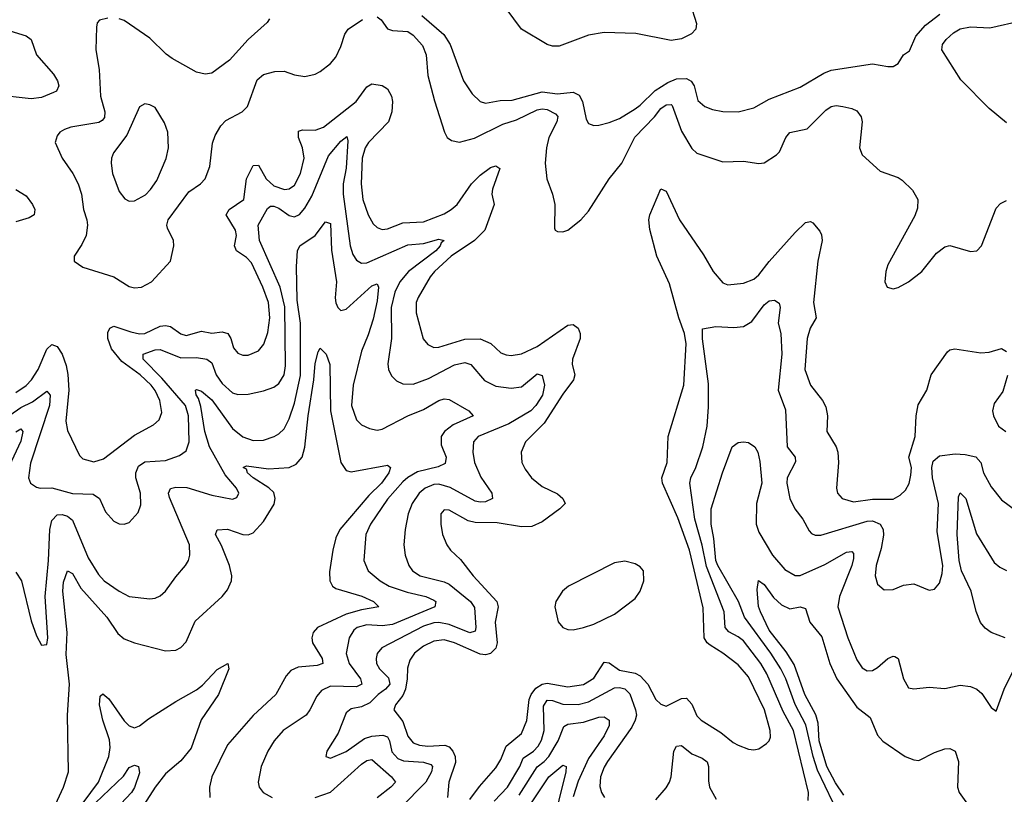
# Model space of a CAD drawing. Header units: inches. Extents: x 1694797 to 1849917, y 907313 to 1017959.
# Tile 294 of 656: x 1705545 to 1709361, y 984483 to 987487. Entities that reach past the tile are written whole.
import ezdxf

# ---------------------------------------------------------------- set-up
doc = ezdxf.new("R2010")
doc.units = ezdxf.units.IN
doc.header["$MEASUREMENT"] = 0
doc.layers.add('B7908', color=7, linetype='Continuous')

msp = doc.modelspace()

# ---------------------------------------------------------------- linework, layer by layer
at = {"layer": 'B7908', "color": 5}
for points, elevation in [([(1708143.5, 987550), (1708167.7, 987472.3), (1708166, 987450), (1708148.5, 987431.5), (1708110, 987413.1), (1708070, 987406), (1707933, 987433), (1707810, 987437.5), (1707750, 987427.1), (1707635.4, 987384.6), (1707610, 987384.3), (1707590, 987390.5), (1707490.4, 987450.4), (1707429.9, 987529.9)], 940), ([(1707103.1, 987503.1), (1707189.1, 987429.1), (1707213.2, 987390), (1707265.4, 987250), (1707298.7, 987198.7), (1707330, 987168.9), (1707350, 987163.2), (1707406.9, 987173.1), (1707454, 987174), (1707570, 987207.1), (1707630, 987198.9), (1707690, 987205.7), (1707713.4, 987193.4), (1707726.9, 987170), (1707741, 987101), (1707750, 987083.7), (1707770, 987076.5), (1707790, 987077.3), (1707830, 987088.1), (1707870, 987103.8), (1707930, 987141), (1707950, 987155), (1708007.9, 987212.1), (1708056.4, 987243.6), (1708090, 987257.9), (1708130, 987258.2), (1708147.8, 987247.8), (1708158.9, 987230), (1708173.9, 987173.9), (1708200.5, 987150), (1708230, 987138.5), (1708270, 987130.2), (1708330, 987129.1), (1708390, 987145.5), (1708450, 987178.6), (1708570, 987224.9), (1708661.1, 987278.9), (1708690, 987291.2), (1708850, 987316.1), (1708910, 987304.9), (1708930, 987305.5), (1708950, 987317.3), (1708970, 987350.6), (1708994.1, 987365.9), (1709017.6, 987422.4), (1709055.1, 987464.9), (1709111.8, 987508.2)], 940), ([(1705886.9, 987493.1), (1705854.6, 987485.4), (1705845.7, 987474.3), (1705842.6, 987457.4), (1705840.2, 987370), (1705853.4, 987293.4), (1705857.9, 987190), (1705875.4, 987130), (1705873.2, 987106.8), (1705864.7, 987095.3), (1705851.4, 987088.6), (1705743, 987070), (1705718.9, 987061.1), (1705700.8, 987050), (1705690, 987035.8), (1705682.2, 987010), (1705709.4, 986950), (1705750.7, 986890), (1705772.3, 986850), (1705784.1, 986810), (1705792.4, 986750), (1705805, 986710), (1705807.7, 986690), (1705802.2, 986650), (1705785.6, 986614.4), (1705755.6, 986570), (1705755.8, 986550), (1705790, 986526.5), (1705910, 986489.6), (1705970, 986452.6), (1705990, 986446.6), (1706017, 986450), (1706055.8, 986470), (1706129.7, 986550), (1706142, 986610), (1706140.9, 986630), (1706117.7, 986677.7), (1706115.8, 986690), (1706121.1, 986710), (1706201.1, 986818.9), (1706245.7, 986850), (1706264.1, 986870), (1706282.1, 986917.9), (1706292.3, 987007.7), (1706303, 987037), (1706325.1, 987074.9), (1706344, 987096), (1706406.9, 987130), (1706428.5, 987150), (1706465.9, 987254.1), (1706490, 987274.8), (1706534, 987286), (1706570, 987286.6), (1706610, 987272.9), (1706650, 987266.6), (1706690, 987275.5), (1706710, 987285.4), (1706750, 987317.1), (1706770, 987341.8), (1706790, 987382.8), (1706804.9, 987430), (1706818.4, 987450), (1706873.1, 987486.9)], 920), ([(1706513.6, 987490), (1706504.1, 987475.9), (1706430.1, 987409.9), (1706358.5, 987330), (1706290, 987279.9), (1706264.2, 987275.8), (1706230, 987283), (1706136.1, 987336.1), (1706112.5, 987352.5), (1706050, 987415.6), (1705950, 987483.5), (1705930, 987489.7)], 920), ([(1706930, 987498), (1706946.2, 987486.2), (1706971.2, 987451.2), (1706990, 987444.5), (1707050, 987441.1), (1707070, 987426.8), (1707106.7, 987386.7), (1707119.9, 987350), (1707127.5, 987270), (1707152.4, 987172.4), (1707191.2, 987050), (1707202.3, 987030), (1707218.1, 987018.1), (1707250, 987011.5), (1707307.7, 987027.7), (1707417.8, 987082.2), (1707470, 987099), (1707550, 987137.4), (1707570, 987141.3), (1707590, 987138), (1707621.6, 987121.6), (1707631.3, 987111.3), (1707626.3, 987090), (1707596.2, 987030), (1707586.9, 986990), (1707581, 986930), (1707587.5, 986870), (1707610.2, 986810), (1707619.7, 986770), (1707618, 986678), (1707621, 986670), (1707630, 986664.9), (1707650, 986663.8), (1707670, 986670.6), (1707719.5, 986710), (1707750, 986743.8), (1707830.3, 986869.7), (1707878.8, 986930), (1707929.4, 987030.6), (1708005.2, 987110), (1708030, 987142.2), (1708050, 987156.2), (1708070, 987158.2), (1708073.7, 987153.7), (1708110, 987055), (1708150, 986987.7), (1708170, 986968.8), (1708270, 986935.2), (1708350, 986938.5), (1708410, 986928.9), (1708430, 986931.7), (1708477.7, 986962.3), (1708490, 986974.9), (1708514.5, 987030), (1708530, 987048.6), (1708597.1, 987062.9), (1708670, 987136.3), (1708690, 987150.1), (1708710, 987153.4), (1708734.8, 987150), (1708770, 987142.7), (1708790, 987133.5), (1708806.6, 987110), (1708810.1, 987090.1), (1708799.7, 986990), (1708810, 986963.1), (1708879.3, 986899.3), (1708950, 986874.9), (1708964.7, 986864.7), (1709005.8, 986825.8), (1709026.3, 986790), (1709024.1, 986755.9), (1709014, 986726), (1708910, 986536), (1708901.3, 986510), (1708898, 986470), (1708907.7, 986450), (1708930, 986443), (1708950, 986448.2), (1708990, 986470.4), (1709041.6, 986510), (1709098.9, 986581.1), (1709130, 986605.5), (1709150.5, 986610.5), (1709230, 986588), (1709254, 986590), (1709272.3, 986610), (1709330, 986756), (1709346.2, 986773.8), (1709370, 986786)], 920), ([(1709370, 987086.4), (1709301.8, 987141.8), (1709193.1, 987253.1), (1709119.2, 987370), (1709122, 987390), (1709136.2, 987410), (1709164.1, 987435.9), (1709190, 987451.7), (1709230, 987458.5), (1709305.4, 987454.6), (1709430, 987483.2)], 920), ([(1705490, 987449.2), (1705570, 987423.8), (1705589.4, 987410), (1705610.7, 987350.7), (1705675.8, 987275.8), (1705691.5, 987250), (1705696.4, 987230), (1705687.2, 987210), (1705676.1, 987203.9), (1705630, 987185.1), (1705590, 987179.6), (1705450, 987195.8)], 880), ([(1705530, 986041.3), (1705570, 986067.8), (1705591.2, 986090), (1705616.6, 986130), (1705650.9, 986209.1), (1705670, 986227.3), (1705690, 986219.8), (1705710.1, 986190), (1705725.4, 986145.4), (1705731.4, 986111.4), (1705735.1, 986050), (1705724.2, 985930), (1705730, 985893.4), (1705776.3, 985796.3), (1705790, 985783.6), (1705831.8, 985771.8), (1705870, 985783.2), (1705990, 985875.2), (1706064.2, 985915.8), (1706085.1, 985934.9), (1706096.5, 985963.5), (1706088.6, 986010), (1706070, 986049.2), (1706054.2, 986070), (1706012, 986110), (1705940.6, 986160.6), (1705901.2, 986210), (1705886.7, 986250), (1705886.8, 986273.2), (1705894, 986290), (1705910, 986298.7), (1705975.8, 986275.8), (1706010, 986269), (1706030, 986270.4), (1706090, 986297.8), (1706110, 986300.4), (1706130, 986296.7), (1706170, 986269.1), (1706190, 986262.5), (1706250, 986278.2), (1706290, 986271), (1706330, 986275.9), (1706351.3, 986270), (1706363.3, 986250), (1706374.2, 986214.2), (1706390, 986193.7), (1706410, 986186.3), (1706430, 986185.5), (1706470, 986202.6), (1706491.6, 986228.4), (1706506.9, 986273.1), (1706514.3, 986330), (1706509.6, 986390), (1706488, 986450), (1706443.4, 986543.4), (1706424.7, 986564.7), (1706385.8, 986590), (1706377.7, 986610), (1706385.4, 986650), (1706381.9, 986670), (1706345.6, 986730), (1706356.4, 986750), (1706413.6, 986790), (1706424.7, 986870), (1706450, 986921.1), (1706470, 986923.2), (1706500.5, 986870), (1706530, 986842.6), (1706571.3, 986828.7), (1706590, 986830.8), (1706610, 986845.4), (1706633.5, 986890), (1706647.4, 986950), (1706640.5, 986990), (1706625.3, 987030), (1706625.4, 987054.6), (1706640.9, 987059.1), (1706690, 987057.8), (1706722.2, 987070), (1706849.2, 987170), (1706890, 987225.8), (1706910, 987237.5), (1706950, 987231), (1706970, 987218.6), (1706986, 987190), (1706989.5, 987170), (1706986.8, 987130), (1706974.2, 987090), (1706896.5, 987010), (1706883.4, 986990), (1706872, 986950), (1706868.1, 986850), (1706875.4, 986790), (1706895, 986730), (1706914.6, 986694.6), (1706930, 986680.2), (1706950, 986673.2), (1706970, 986675.3), (1707030, 986698.8), (1707110, 986702.5), (1707190, 986734.3), (1707217.8, 986750), (1707240.8, 986770), (1707295.8, 986850), (1707330, 986883.4), (1707370, 986913.3), (1707390, 986919.8), (1707405.3, 986910), (1707377.7, 986830), (1707375.1, 986810), (1707384.2, 986770), (1707347.5, 986670), (1707308.1, 986630), (1707216.8, 986570), (1707152.3, 986510), (1707135.7, 986490), (1707089.5, 986410), (1707081.9, 986390), (1707081.5, 986350), (1707109.1, 986249.1), (1707126.6, 986226.6), (1707150, 986215.8), (1707170, 986217.2), (1707270, 986248.4), (1707330, 986249.7), (1707371.5, 986231.5), (1707410, 986195.1), (1707430, 986186.5), (1707450, 986184.2), (1707490, 986191.3), (1707550, 986219.6), (1707670, 986302.4), (1707690, 986304.8), (1707710, 986290.2), (1707717.7, 986270), (1707717, 986250), (1707687.7, 986170), (1707686.9, 986150), (1707697.2, 986110), (1707692, 986090), (1707650, 986034.3), (1707577.9, 985922.1), (1707505.4, 985850), (1707488.1, 985810), (1707491.4, 985770), (1707503.6, 985743.6), (1707529.1, 985710), (1707570, 985676.1), (1707630, 985647.6), (1707650.2, 985630), (1707658.5, 985610), (1707639, 985590), (1707570, 985539), (1707530, 985521.5), (1707490, 985520.4), (1707395.1, 985535.1), (1707310, 985536.7), (1707283.6, 985543.6), (1707210, 985584.6), (1707190, 985585.4), (1707177.3, 985570), (1707177.1, 985530), (1707183.8, 985490), (1707200.8, 985450), (1707214.9, 985430), (1707253, 985393), (1707302.1, 985330), (1707394, 985230), (1707399.9, 985210), (1707388.2, 985150), (1707395.3, 985070), (1707390.7, 985050), (1707370, 985028.3), (1707350, 985024.1), (1707330, 985026.8), (1707230, 985070.6), (1707190, 985081.8), (1707150, 985076.9), (1707110, 985056.9), (1707075.7, 985030), (1707057, 985003), (1707048.3, 984971.7), (1707047.4, 984930), (1707039.7, 984890), (1707030, 984865.7), (1707001.7, 984830), (1706995.3, 984810), (1707030, 984765.1), (1707050, 984708.2), (1707070, 984682.7), (1707094, 984674), (1707126.8, 984670), (1707192.9, 984672.9), (1707210, 984666.9), (1707223.7, 984650), (1707232.2, 984630), (1707234.1, 984605.9), (1707207.8, 984530), (1707202.8, 984470)], 880), ([(1705506.4, 985953.6), (1705550, 985982.9), (1705595.3, 986004.7), (1705650, 986046.4), (1705663.8, 986030), (1705660.8, 985990), (1705586.4, 985766.4), (1705579.7, 985710), (1705587.6, 985690), (1705610, 985673.4), (1705624.7, 985670), (1705670, 985670.8), (1705750, 985648.8), (1705830, 985647.2), (1705854.3, 985630), (1705877.6, 985577.6), (1705910, 985542), (1705930, 985532), (1705949.6, 985530.4), (1705970, 985537.1), (1706004.4, 985575.6), (1706015, 985605), (1706013.5, 985650), (1705995.8, 985710), (1705995.8, 985730), (1706005.1, 985754.9), (1706030, 985771.8), (1706110, 985777.8), (1706163.9, 985796.1), (1706190, 985815.3), (1706202.3, 985850), (1706198.8, 985950), (1706187.7, 985990), (1706096.4, 986096.4), (1706023.6, 986170), (1706023.1, 986190), (1706070, 986205.9), (1706090, 986208.1), (1706170, 986175.7), (1706230, 986176.8), (1706270.3, 986170), (1706290, 986156.1), (1706306, 986110), (1706330, 986075.5), (1706370, 986040.2), (1706390, 986033.5), (1706430, 986035), (1706490, 986047.7), (1706530, 986062.3), (1706550, 986076.5), (1706569.9, 986110), (1706575.1, 986144.9), (1706572.9, 986372.9), (1706554.3, 986450), (1706474.6, 986630), (1706469.9, 986690), (1706505.5, 986754.5), (1706517, 986763), (1706530, 986764.1), (1706550, 986755.2), (1706590, 986727.1), (1706610, 986722.7), (1706630, 986731.4), (1706650, 986755.3), (1706677.6, 986802.4), (1706741.6, 986958.4), (1706790, 987015.9), (1706813.5, 987033.5), (1706816.3, 987016.3), (1706810.6, 986910.6), (1706799.2, 986850), (1706798.2, 986810), (1706826.3, 986610), (1706836.7, 986576.7), (1706850, 986554.2), (1706870, 986542.8), (1706890, 986544.3), (1707050, 986613.7), (1707110, 986618.2), (1707170, 986635.5), (1707190.3, 986630.3), (1707178.2, 986621.8), (1707175.1, 986610), (1707157.6, 986590), (1707051.8, 986510), (1707018.9, 986470), (1706998.5, 986430), (1706984.9, 986370), (1706986.3, 986250), (1706971.6, 986151.6), (1706974.3, 986130), (1706985.7, 986105.7), (1707005.8, 986085.7), (1707030, 986074.3), (1707070, 986072.7), (1707130, 986095.7), (1707230, 986148.4), (1707270, 986157), (1707293.8, 986150), (1707347, 986087), (1707390, 986065.7), (1707450, 986057.5), (1707490, 986063.4), (1707550, 986112.8), (1707570, 986107), (1707579.6, 986070), (1707570.8, 986030), (1707545.3, 985990), (1707526.3, 985970), (1707440.9, 985919.1), (1707321.8, 985870), (1707304.3, 985850), (1707301.1, 985810), (1707308.3, 985770), (1707332.3, 985712.3), (1707374.3, 985650), (1707377.6, 985630), (1707350, 985617.4), (1707330, 985615.4), (1707310, 985619.9), (1707213.2, 985673.2), (1707170, 985685.3), (1707150, 985684.5), (1707116.1, 985670), (1707093.2, 985650), (1707066.2, 985610), (1707050.7, 985570), (1707039, 985510), (1707034.3, 985450), (1707038.5, 985410), (1707052.7, 985370), (1707067.6, 985350), (1707097.8, 985330), (1707190, 985306.5), (1707210, 985297.4), (1707292.1, 985230), (1707307.8, 985207.8), (1707313.4, 985130), (1707310, 985115.6), (1707290, 985109.1), (1707210, 985141.6), (1707170, 985148.8), (1707150, 985147.6), (1707110, 985135.3), (1706948.6, 985051.4), (1706931.1, 985028.9), (1706926, 985010), (1706927.8, 984990), (1706939.5, 984970), (1706975, 984935), (1706979, 984910), (1706962.7, 984890), (1706934.9, 984870), (1706902.7, 984837.3), (1706870, 984822.2), (1706830, 984814.4), (1706810, 984798.7), (1706779.5, 984720.5), (1706734.9, 984650), (1706731, 984630), (1706750, 984623.1), (1706810, 984649.4), (1706881, 984699), (1706910, 984708.6), (1706952.5, 984712.5), (1706970, 984706.3), (1706978.5, 984690), (1706987.5, 984647.5), (1707010, 984621.8), (1707032.2, 984612.2), (1707110, 984607.6), (1707138.1, 984598.1), (1707144.5, 984590), (1707140.9, 984570), (1707119.1, 984530), (1707020.9, 984430)], 860), ([(1705530, 986828), (1705570, 986803.5), (1705595.3, 986770), (1705604.2, 986750), (1705600.6, 986730), (1705581.7, 986718.3), (1705530, 986702.8)], 880), ([(1707290, 984462.8), (1707326.6, 984513.4), (1707390, 984585.4), (1707410, 984618.3), (1707430.8, 984669.2), (1707490, 984718.2), (1707510.9, 984769.1), (1707519.7, 984850), (1707527.4, 984870), (1707546, 984894), (1707570, 984909.8), (1707590, 984913.6), (1707670, 984899.7), (1707730, 984908.9), (1707770, 984932.9), (1707810, 984995.2), (1707830, 984992.1), (1707870, 984964.3), (1707930, 984952.3), (1707950, 984942.1), (1707979.8, 984910), (1708010, 984850.2), (1708030, 984832.2), (1708050, 984825.2), (1708110, 984854.8), (1708130, 984855), (1708150, 984832.9), (1708170, 984787.2), (1708186, 984770), (1708262.4, 984722.4), (1708310, 984683.6), (1708330, 984672.8), (1708370, 984658), (1708390, 984655.3), (1708410, 984658.9), (1708440, 984680), (1708449.8, 984690.2), (1708455.2, 984704.8), (1708453.8, 984730), (1708431.7, 984810), (1708370, 984938.5), (1708330, 984984.5), (1708270.7, 985030), (1708221, 985061), (1708209.9, 985070), (1708197.9, 985090), (1708194.5, 985205.5), (1708140.5, 985430), (1708095.2, 985555.2), (1708036.3, 985690), (1708033.2, 985710), (1708054.7, 985770), (1708058, 985870), (1708119.1, 986070), (1708127.9, 986230), (1708121.3, 986270), (1708099.8, 986330), (1708063, 986463), (1708014.7, 986570), (1707987, 986673), (1707983.6, 986710), (1707987.2, 986730), (1708030, 986830.4), (1708050, 986822), (1708101.7, 986710), (1708195.1, 986575.1), (1708232.7, 986510), (1708270, 986466.4), (1708290, 986458.8), (1708350, 986464.8), (1708390, 986480.1), (1708410, 986497.6), (1708450, 986549.4), (1708550, 986661.6), (1708590, 986699.6), (1708610, 986704.2), (1708619, 986699), (1708646.7, 986666.7), (1708652.8, 986652.8), (1708654.6, 986630), (1708638.7, 986550), (1708621.4, 986390), (1708631.4, 986330), (1708609.1, 986290), (1708596.9, 986250), (1708588.4, 986130), (1708609.3, 986070), (1708656.8, 986010), (1708670, 985984.9), (1708675.5, 985950), (1708673.4, 985890), (1708709.3, 985830), (1708715.8, 985810), (1708718.8, 985770), (1708710.2, 985670), (1708714.9, 985650), (1708732.2, 985630), (1708776.9, 985616.9), (1708850, 985626.7), (1708930, 985626.9), (1708957.6, 985642.4), (1708978.2, 985661.8), (1708992.1, 985687.9), (1708999, 985721), (1709000.8, 985750), (1708991, 985790), (1709016.1, 985870), (1709018.9, 985950), (1709026.9, 985993.1), (1709060.8, 986050), (1709078.1, 986110), (1709141.2, 986198.8), (1709150, 986206.4), (1709169.3, 986210.7), (1709270, 986194.4), (1709302, 986198), (1709350, 986211.8), (1709370, 986200.4)], 880), ([(1705530, 985343.7), (1705552.2, 985310), (1705590, 985156), (1705610, 985098), (1705630, 985060.7), (1705650, 985064), (1705654.2, 985090), (1705644.1, 985250), (1705656.8, 985390), (1705661.8, 985510), (1705670, 985544.6), (1705690, 985566.7), (1705710, 985567.8), (1705730, 985561.7), (1705750, 985545.5), (1705810, 985399.6), (1705850, 985335.8), (1705872.1, 985310), (1705930, 985271), (1705970, 985250.2), (1706050, 985240.2), (1706070, 985243.2), (1706090, 985252.6), (1706110.8, 985270), (1706150, 985325.7), (1706188.3, 985370), (1706199.7, 985390), (1706203.9, 985410), (1706202.8, 985450), (1706126.1, 985633.9), (1706121.7, 985650), (1706130, 985668.7), (1706150, 985673.4), (1706193.2, 985673.2), (1706290, 985642.7), (1706370, 985627.1), (1706386.2, 985633.8), (1706394, 985650), (1706385.4, 985670), (1706341.7, 985721.7), (1706280.6, 985830), (1706262.3, 985890), (1706247, 985987), (1706237.9, 986017.9), (1706228.5, 986031.5), (1706226, 986050), (1706230, 986053.2), (1706250, 986046), (1706290, 986012.2), (1706370, 985901.3), (1706410, 985869.5), (1706450, 985854.8), (1706490, 985856.3), (1706531.3, 985870), (1706550, 985880.7), (1706570, 985900.7), (1706590, 985938.3), (1706610, 985999.6), (1706632.9, 986107.1), (1706632.8, 986310), (1706620.7, 986399.3), (1706618.1, 986530), (1706621.4, 986590), (1706631.3, 986610), (1706690.8, 986649.2), (1706730, 986703.1), (1706750, 986696.5), (1706753.1, 986593.1), (1706773.5, 986470), (1706768, 986408), (1706770, 986388.2), (1706778.2, 986370), (1706790, 986358.8), (1706810, 986363.8), (1706910, 986454.8), (1706930, 986462.8), (1706936, 986450), (1706930, 986396.9), (1706914.5, 986325.5), (1706895.8, 986264.2), (1706870, 986201.3), (1706837.3, 986070), (1706830.8, 985990), (1706850, 985935.6), (1706870, 985916.2), (1706901, 985901), (1706930, 985895), (1706950, 985898.9), (1707049.2, 985950.8), (1707110, 985975.3), (1707170, 986010.1), (1707190, 986016.1), (1707210, 986013.7), (1707286.3, 985970), (1707303.1, 985950), (1707224.8, 985915.2), (1707191.9, 985890), (1707178.8, 985870), (1707178.5, 985838.5), (1707197.5, 985790), (1707193.9, 985766.1), (1707167.2, 985752.8), (1707086.9, 985733.1), (1707050, 985711.8), (1707030, 985694.6), (1706970, 985627.2), (1706904.2, 985530), (1706886.9, 985490), (1706879.3, 985390), (1706895.6, 985350), (1706941.8, 985310), (1706977.6, 985290), (1707047.1, 985267.1), (1707118.9, 985250), (1707150, 985235.7), (1707158.5, 985230), (1707153.8, 985210), (1706990, 985141.2), (1706950, 985135.7), (1706890, 985140.1), (1706852.4, 985130), (1706840.5, 985119.5), (1706821.5, 985090), (1706810.8, 985029.2), (1706822.5, 984990), (1706865.9, 984930), (1706871.4, 984910), (1706850, 984899.4), (1706750, 984902.3), (1706714.3, 984885.7), (1706696.1, 984863.9), (1706670.1, 984809.9), (1706655, 984790), (1706566, 984730), (1706531.1, 984690), (1706507.2, 984650), (1706480.8, 984590), (1706468.9, 984530), (1706473.7, 984510), (1706488.5, 984490), (1706524, 984470)], 840), ([(1708601.4, 984458.6), (1708601.6, 984490), (1708544.2, 984730), (1708503.8, 984803.8), (1708440.4, 984950), (1708417.6, 984990), (1708350, 985077.4), (1708330, 985093.8), (1708293.3, 985113.3), (1708279.2, 985130), (1708275.9, 985190), (1708206.6, 985366.6), (1708189.5, 985449.5), (1708161.8, 985550), (1708142, 985690), (1708145.9, 985710), (1708165.6, 985750), (1708192.7, 985830), (1708209.1, 985910.9), (1708214.5, 985985.5), (1708214.9, 986074.9), (1708190.8, 986249.2), (1708191.7, 986288.3), (1708242.7, 986297.3), (1708312.8, 986292.8), (1708350, 986296.4), (1708383.2, 986316.8), (1708430, 986380.7), (1708450, 986397.1), (1708470, 986399.1), (1708487.9, 986387.9), (1708492.8, 986370), (1708484.7, 986310), (1708494.8, 986270), (1708499, 986190), (1708484.8, 986050), (1708513.6, 985973.6), (1708519.7, 985830), (1708551, 985790), (1708552.4, 985772.4), (1708519, 985710), (1708518, 985690), (1708530.2, 985630), (1708549.1, 985590), (1708579.7, 985550), (1708604.4, 985504.4), (1708613.8, 985493.8), (1708627.8, 985487.8), (1708650, 985487.8), (1708830, 985542.2), (1708850, 985543.7), (1708880.1, 985530), (1708891.9, 985510), (1708892.8, 985487.2), (1708884.2, 985435.8), (1708864.7, 985370), (1708860.7, 985330), (1708870, 985297.3), (1708895.2, 985275.2), (1708930, 985276.4), (1708970, 985294), (1709010, 985298.4), (1709070, 985274), (1709090, 985278.8), (1709110, 985302), (1709120.3, 985339.7), (1709122.8, 985370), (1709100.9, 985500.9), (1709106.5, 985610), (1709082.9, 985710), (1709080.1, 985750), (1709085.7, 985774.3), (1709110, 985795.5), (1709170, 985802.5), (1709210, 985800.6), (1709251.1, 985791.1), (1709270.1, 985770.1), (1709280.8, 985730), (1709310, 985675.6), (1709350, 985624.9), (1709410, 985580.3)], 860), ([(1705659.7, 984390), (1705715.5, 984510), (1705734.7, 984570), (1705729.9, 984789.9), (1705738.4, 984910), (1705724.8, 985024.8), (1705729.2, 985110), (1705711.8, 985270), (1705715.1, 985304.9), (1705730, 985349), (1705750, 985338.8), (1705782.5, 985282.5), (1705882.4, 985170), (1705925.9, 985105.9), (1705950, 985085.4), (1705990, 985070.1), (1706110, 985039.4), (1706150, 985041.7), (1706170, 985051.9), (1706190, 985074), (1706225.3, 985154.7), (1706330, 985250.2), (1706350, 985276.2), (1706365.6, 985310), (1706367.6, 985330), (1706358.6, 985370), (1706327.8, 985447.8), (1706304.2, 985490), (1706310, 985508), (1706350, 985511.5), (1706410, 985490.7), (1706430, 985488.6), (1706450, 985497.1), (1706490, 985540.2), (1706531.6, 985608.4), (1706535.4, 985630), (1706530, 985652.7), (1706511.1, 985671.1), (1706450.5, 985710), (1706428.6, 985730), (1706423.7, 985743.7), (1706411.8, 985750), (1706424, 985756), (1706510, 985744.4), (1706590, 985749.6), (1706616.8, 985763.2), (1706639.2, 985790), (1706650.7, 985829.3), (1706663.6, 985950), (1706685.3, 986090), (1706690, 986153.4), (1706701.5, 986198.5), (1706710, 986212.7), (1706732.6, 986190), (1706747.3, 986150), (1706749.7, 985970), (1706790, 985769.4), (1706810, 985738.9), (1706830, 985733.9), (1706970, 985759.6), (1706982.6, 985750), (1706976.2, 985730), (1706947.9, 985690), (1706898, 985642), (1706785.5, 985510), (1706770, 985477.7), (1706758.7, 985430), (1706746.1, 985346.1), (1706746.6, 985310), (1706757.7, 985290), (1706770, 985281), (1706871.5, 985251.5), (1706915.8, 985230), (1706937.6, 985210), (1706870, 985198.4), (1706810, 985181.2), (1706699.7, 985130), (1706682.6, 985110), (1706677.1, 985090), (1706680.5, 985070), (1706717.3, 985010), (1706720.2, 984990), (1706697.6, 984982.4), (1706623.8, 984976.2), (1706596.5, 984963.5), (1706577.9, 984942.1), (1706538.2, 984870), (1706450, 984789), (1706350, 984674.8), (1706289.6, 984550), (1706280.9, 984510), (1706281.4, 984470)], 820), ([(1709373, 986107), (1709354.8, 986045.2), (1709321.8, 985998.2), (1709315.2, 985970), (1709319.7, 985950), (1709338.5, 985910), (1709367.2, 985890)], 880), ([(1705530, 985888.7), (1705550, 985899.7), (1705557.7, 985890), (1705550, 985852.4), (1705504.6, 985755.4)], 840), ([(1708726.1, 984390), (1708636.9, 984576.9), (1708620, 984630), (1708591.8, 984751.8), (1708550, 984830.5), (1708514.2, 984930), (1708494.9, 984970), (1708456.4, 985030), (1708354.1, 985170), (1708330.9, 985230.9), (1708250.4, 985370), (1708243.2, 985390), (1708235, 985475), (1708224.4, 985530), (1708225.1, 985590), (1708269.2, 985730), (1708306.8, 985830), (1708330, 985846.7), (1708350, 985850.1), (1708370, 985847.3), (1708394.8, 985830), (1708405.3, 985810), (1708414, 985774), (1708421.2, 985690), (1708401.2, 985610), (1708399.6, 985530), (1708410, 985499.6), (1708463, 985410), (1708510, 985354), (1708550, 985330.7), (1708570, 985330.7), (1708665.4, 985374.6), (1708750, 985421.8), (1708770, 985424.2), (1708776.2, 985416.2), (1708776.8, 985396.8), (1708770.1, 985370.1), (1708722.3, 985250), (1708715.6, 985210), (1708755, 985090), (1708790, 985004.9), (1708810, 984973.4), (1708830, 984962), (1708850, 984963.2), (1708870, 984974.2), (1708910, 985009.2), (1708930, 985018.5), (1708937, 985017), (1708950.1, 985010.1), (1708970, 984930.7), (1708990, 984895.5), (1709010, 984892.4), (1709070, 984898.4), (1709130, 984892.7), (1709190, 984906.3), (1709230, 984901.2), (1709254.4, 984890), (1709274.2, 984874.2), (1709310, 984818.8), (1709330, 984804.7), (1709361, 984890), (1709409.1, 984990)], 840), ([(1709364.7, 985090), (1709310, 985110.6), (1709287.4, 985127.4), (1709269.1, 985149.1), (1709252.3, 985192.3), (1709232.6, 985270), (1709194.9, 985350), (1709186.5, 985390), (1709178.4, 985490), (1709184.1, 985635.9), (1709190, 985652.4), (1709211.4, 985630), (1709253, 985493), (1709321.2, 985381.2), (1709343.4, 985363.4), (1709370, 985350.9)], 840), ([(1708739.5, 984479.5), (1708707.3, 984527.3), (1708673.3, 984590), (1708643.8, 984690), (1708639.2, 984759.2), (1708631, 984791), (1708588.1, 984870), (1708546.5, 984986.5), (1708515.5, 985035.5), (1708450, 985119.5), (1708415.9, 985190), (1708408.8, 985211.2), (1708402.9, 985277.1), (1708408.1, 985311.9), (1708430, 985297), (1708466.1, 985246.1), (1708497.5, 985217.5), (1708530, 985202.3), (1708570, 985209.2), (1708590, 985203.7), (1708607.9, 985150), (1708653.3, 985093.3), (1708685.4, 984990), (1708711.4, 984930), (1708790, 984820.5), (1708841.1, 984781.1), (1708870, 984712.4), (1708890, 984689.1), (1708976.9, 984630), (1709010, 984615.9), (1709030, 984613.5), (1709090, 984645.2), (1709130, 984658.8), (1709150, 984660.2), (1709170, 984650.3), (1709183.5, 984610), (1709180.3, 984510), (1709185.7, 984490), (1709237.5, 984417.5)], 820), ([(1705791.7, 984450), (1705850.5, 984530), (1705891, 984629), (1705895.8, 984664.2), (1705893.7, 984693.7), (1705867.1, 984770), (1705854.2, 984830), (1705856.8, 984863.2), (1705867.6, 984872.4), (1705890, 984853.2), (1705950, 984767.5), (1705970, 984747.8), (1705990, 984741.2), (1706010, 984748.7), (1706044.1, 984775.9), (1706150, 984843.3), (1706230, 984887.9), (1706253.4, 984906.6), (1706310, 984966.7), (1706351.8, 984990), (1706355.5, 984970), (1706315.3, 984870), (1706248.3, 984771.7), (1706210, 984661.3), (1706170, 984612.1), (1706110, 984562.2), (1706069.7, 984510), (1706005.3, 984410)], 780), ([(1707383.5, 984456.5), (1707435.4, 984510), (1707483.9, 984590), (1707496.5, 984623.5), (1707536.4, 984650), (1707554.7, 984670), (1707566.8, 984693.2), (1707577.5, 984730), (1707575.7, 984824.3), (1707590, 984847.8), (1707610, 984846.5), (1707650, 984832.7), (1707710, 984830.8), (1707750, 984841.5), (1707850, 984896.1), (1707870, 984896.9), (1707890, 984891.3), (1707910, 984872.7), (1707932.2, 984810), (1707935.1, 984790), (1707931, 984770), (1707917.3, 984742.7), (1707823.1, 984610), (1707810, 984588.4), (1707795.9, 984550), (1707793.3, 984513.3), (1707799.7, 984490), (1707811.7, 984470)], 860), ([(1707480.9, 984479.1), (1707550, 984589.6), (1707578.2, 984610), (1707596.4, 984630), (1707631.8, 984690), (1707653.8, 984746.2), (1707670, 984755.3), (1707730, 984762.2), (1707790, 984781.4), (1707810, 984782.7), (1707829.1, 984770), (1707829.2, 984749.2), (1707809.7, 984710), (1707750, 984621.6), (1707710, 984534.3), (1707690, 984472.8)], 840), ([(1708010, 984461.1), (1708050, 984507.7), (1708063.4, 984530), (1708069.9, 984550.1), (1708080.4, 984650), (1708090, 984669.2), (1708110, 984671.5), (1708150, 984639.6), (1708190, 984622.5), (1708209.2, 984609.2), (1708215.2, 984590), (1708214.7, 984534.7), (1708218.9, 984510), (1708244.3, 984464.3)], 860), ([(1706690.7, 984470.7), (1706750, 984491), (1706870, 984599.6), (1706890, 984613.4), (1706910, 984617.2), (1706986, 984550), (1707001.6, 984530), (1706983.2, 984510), (1706930, 984469.2)], 840), ([(1705839.2, 984450), (1705946.9, 984553.1), (1705970, 984586.7), (1705990, 984596.4), (1706006, 984590), (1706010, 984566), (1705990, 984508.6), (1705978.3, 984490), (1705916.5, 984423.5)], 760), ([(1707529.2, 984450), (1707595.5, 984550), (1707650, 984595.2), (1707662.4, 984590), (1707661.2, 984570), (1707607, 984350)], 820)]:
    msp.add_lwpolyline(points, dxfattribs=dict(at, elevation=elevation))
for points, elevation in [([(1706030, 987160.7), (1706010, 987149.3), (1705960.8, 987039.2), (1705908.9, 986970), (1705900.9, 986950), (1705899, 986930), (1705905.4, 986890), (1705930, 986820.3), (1705952.6, 986792.6), (1705970, 986783.6), (1705990, 986784.1), (1706032.4, 986807.6), (1706052.3, 986827.7), (1706076.7, 986863.3), (1706112.2, 986947.8), (1706121.4, 986990), (1706119.8, 987050), (1706106.6, 987086.6), (1706070, 987145.6), (1706050, 987156.9)], 940), ([(1707890, 985386.8), (1707850, 985380.3), (1707672.2, 985290), (1707649, 985270), (1707623.6, 985230), (1707618.9, 985210), (1707631.5, 985151.5), (1707650.2, 985130.2), (1707670, 985121.7), (1707690, 985120.8), (1707730, 985129.3), (1707770, 985143.2), (1707850, 985181.1), (1707930, 985242), (1707949.8, 985270), (1707964.4, 985310), (1707962.2, 985350), (1707950, 985365.1), (1707930, 985377.2)], 920)]:
    msp.add_lwpolyline(points, close=True, dxfattribs=dict(at, elevation=elevation))

doc.saveas('drawing.dxf')
